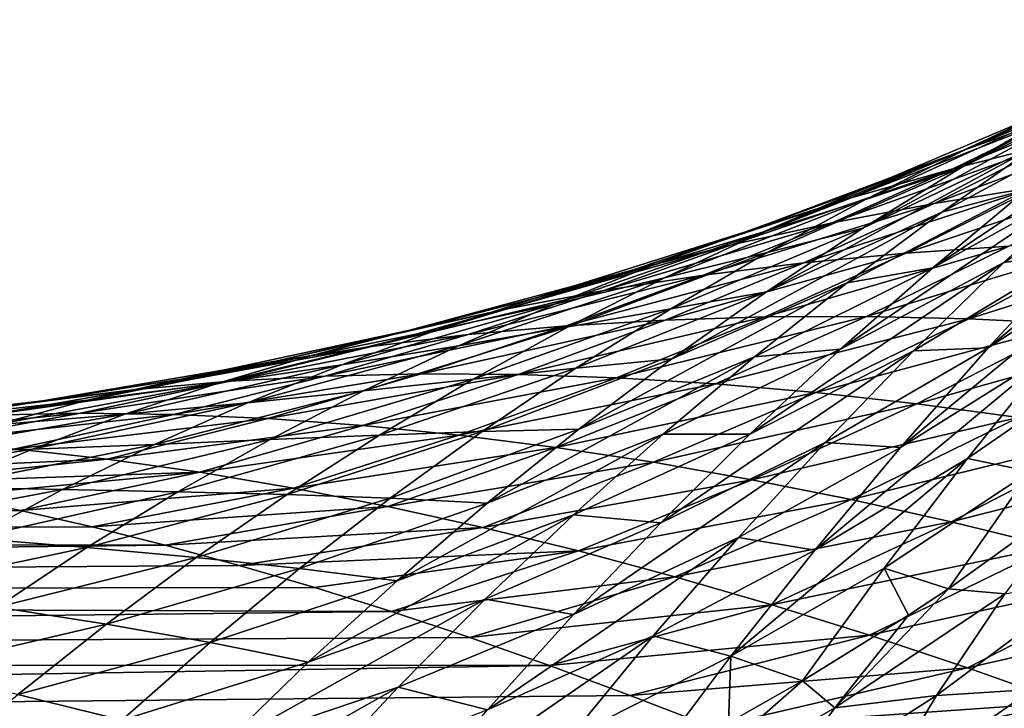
# Model space of a CAD drawing. Header units: metres. Extents: x -46 to 104, y -30 to 30.
# Tile 588 of 656: x 69.833 to 71.234, y 3.623 to 4.602. Entities that reach past the tile are written whole.
import ezdxf

# ---------------------------------------------------------------- set-up
doc = ezdxf.new("R2010")
doc.units = ezdxf.units.M
doc.layers.add('solid_26_000_502_XXX', color=7, linetype='CONTINUOUS')

msp = doc.modelspace()

# ---------------------------------------------------------------- linework, layer by layer
at = {"layer": 'solid_26_000_502_XXX'}
for points in [[(71.563301, 4.602385, 295.711548), (71.172104, 4.391734, 295.742157), (71.313805, 4.472862, 295.879852)], [(71.563301, 4.602385, 295.711548), (71.421471, 4.51555, 295.573883), (71.172104, 4.391734, 295.742157)], [(71.174919, 4.416278, 296.576447), (71.468483, 4.545345, 296.437469), (71.322151, 4.483469, 296.30014)], [(71.174919, 4.416278, 296.576447), (71.320671, 4.467879, 296.712494), (71.468483, 4.545345, 296.437469)], [(71.178093, 4.417258, 296.163025), (71.457901, 4.54952, 296.018036), (71.313805, 4.472862, 295.879852)], [(71.178093, 4.417258, 296.163025), (71.322151, 4.483469, 296.30014), (71.457901, 4.54952, 296.018036)], [(71.421471, 4.51555, 295.573883), (71.032776, 4.306008, 295.605103), (71.172104, 4.391734, 295.742157)], [(71.421471, 4.51555, 295.573883), (71.282112, 4.424316, 295.43692), (71.032776, 4.306008, 295.605103)], [(71.160912, 4.390358, 296.982147), (71.468544, 4.51528, 296.848419), (71.320671, 4.467879, 296.712494)], [(71.160912, 4.390358, 296.982147), (71.307648, 4.42768, 297.116608), (71.468544, 4.51528, 296.848419)], [(71.497688, 4.494311, 294.833069), (71.132446, 4.249607, 294.873016), (71.266373, 4.360794, 295.008911)], [(71.497688, 4.494311, 294.833069), (71.364227, 4.377968, 294.696838), (71.132446, 4.249607, 294.873016)], [(71.031311, 4.36036, 296.440369), (71.322151, 4.483469, 296.30014), (71.178093, 4.417258, 296.163025)], [(71.031311, 4.36036, 296.440369), (71.174919, 4.416278, 296.576447), (71.322151, 4.483469, 296.30014)], [(71.036293, 4.346591, 296.026184), (71.313805, 4.472862, 295.879852), (71.172104, 4.391734, 295.742157)], [(71.036293, 4.346591, 296.026184), (71.178093, 4.417258, 296.163025), (71.313805, 4.472862, 295.879852)], [(71.016167, 4.348855, 296.847321), (71.320671, 4.467879, 296.712494), (71.174919, 4.416278, 296.576447)], [(71.016167, 4.348855, 296.847321), (71.160912, 4.390358, 296.982147), (71.320671, 4.467879, 296.712494)], [(71.13443, 4.341171, 297.379944), (71.45636, 4.460935, 297.250671), (71.307648, 4.42768, 297.116608)], [(71.13443, 4.341171, 297.379944), (71.281456, 4.364571, 297.51239), (71.45636, 4.460935, 297.250671)], [(71.402817, 4.467313, 295.146088), (71.14518, 4.32856, 295.300842), (71.282112, 4.424316, 295.43692)], [(71.402817, 4.467313, 295.146088), (71.266373, 4.360794, 295.008911), (71.14518, 4.32856, 295.300842)], [(70.873413, 4.303052, 296.712189), (71.174919, 4.416278, 296.576447), (71.031311, 4.36036, 296.440369)], [(70.873413, 4.303052, 296.712189), (71.016167, 4.348855, 296.847321), (71.174919, 4.416278, 296.576447)], [(70.889832, 4.300001, 296.304321), (71.178093, 4.417258, 296.163025), (71.036293, 4.346591, 296.026184)], [(70.889832, 4.300001, 296.304321), (71.031311, 4.36036, 296.440369), (71.178093, 4.417258, 296.163025)], [(71.282112, 4.424316, 295.43692), (70.895767, 4.21556, 295.468781), (71.032776, 4.306008, 295.605103)], [(71.282112, 4.424316, 295.43692), (71.14518, 4.32856, 295.300842), (70.895767, 4.21556, 295.468781)], [(70.989235, 4.313728, 297.246857), (71.307648, 4.42768, 297.116608), (71.160912, 4.390358, 296.982147)], [(70.989235, 4.313728, 297.246857), (71.13443, 4.341171, 297.379944), (71.307648, 4.42768, 297.116608)], [(71.55455, 4.418776, 294.077026), (71.210938, 4.135587, 294.124481), (71.338081, 4.272312, 294.25824)], [(71.55455, 4.418776, 294.077026), (71.427521, 4.276543, 293.941559), (71.210938, 4.135587, 294.124481)], [(71.467903, 4.404366, 294.394043), (71.233353, 4.257052, 294.562073), (71.364227, 4.377968, 294.696838)], [(71.467903, 4.404366, 294.394043), (71.338081, 4.272312, 294.25824), (71.233353, 4.257052, 294.562073)], [(70.845886, 4.282126, 297.11319), (71.160912, 4.390358, 296.982147), (71.016167, 4.348855, 296.847321)], [(70.845886, 4.282126, 297.11319), (70.989235, 4.313728, 297.246857), (71.160912, 4.390358, 296.982147)], [(70.896736, 4.271341, 295.889709), (71.172104, 4.391734, 295.742157), (71.032776, 4.306008, 295.605103)], [(70.896736, 4.271341, 295.889709), (71.036293, 4.346591, 296.026184), (71.172104, 4.391734, 295.742157)], [(71.364227, 4.377968, 294.696838), (71.000992, 4.133645, 294.738556), (71.132446, 4.249607, 294.873016)], [(71.364227, 4.377968, 294.696838), (71.233353, 4.257052, 294.562073), (71.000992, 4.133645, 294.738556)], [(71.093918, 4.270485, 297.769897), (71.430283, 4.384035, 297.644104), (71.281456, 4.364571, 297.51239)], [(71.093918, 4.270485, 297.769897), (71.240532, 4.280343, 297.899841), (71.430283, 4.384035, 297.644104)], [(70.732658, 4.252829, 296.576904), (71.031311, 4.36036, 296.440369), (70.889832, 4.300001, 296.304321)], [(70.732658, 4.252829, 296.576904), (70.873413, 4.303052, 296.712189), (71.031311, 4.36036, 296.440369)], [(70.948975, 4.256723, 297.639008), (71.281456, 4.364571, 297.51239), (71.13443, 4.341171, 297.379944)], [(70.948975, 4.256723, 297.639008), (71.093918, 4.270485, 297.769897), (71.281456, 4.364571, 297.51239)], [(71.266373, 4.360794, 295.008911), (71.010643, 4.228165, 295.165771), (71.14518, 4.32856, 295.300842)], [(71.266373, 4.360794, 295.008911), (71.132446, 4.249607, 294.873016), (71.010643, 4.228165, 295.165771)], [(70.704399, 4.246248, 296.978973), (71.016167, 4.348855, 296.847321), (70.873413, 4.303052, 296.712189)], [(70.704399, 4.246248, 296.978973), (70.845886, 4.282126, 297.11319), (71.016167, 4.348855, 296.847321)], [(70.750458, 4.235076, 296.168427), (71.036293, 4.346591, 296.026184), (70.896736, 4.271341, 295.889709)], [(70.750458, 4.235076, 296.168427), (70.889832, 4.300001, 296.304321), (71.036293, 4.346591, 296.026184)], [(70.80571, 4.238945, 297.507202), (71.13443, 4.341171, 297.379944), (70.989235, 4.313728, 297.246857)], [(70.80571, 4.238945, 297.507202), (70.948975, 4.256723, 297.639008), (71.13443, 4.341171, 297.379944)], [(71.14518, 4.32856, 295.300842), (70.761032, 4.120266, 295.333374), (70.895767, 4.21556, 295.468781)], [(71.14518, 4.32856, 295.300842), (71.010643, 4.228165, 295.165771), (70.761032, 4.120266, 295.333374)], [(70.564766, 4.205969, 296.84436), (70.873413, 4.303052, 296.712189), (70.732658, 4.252829, 296.576904)], [(70.564766, 4.205969, 296.84436), (70.704399, 4.246248, 296.978973), (70.873413, 4.303052, 296.712189)], [(70.664154, 4.217036, 297.374573), (70.989235, 4.313728, 297.246857), (70.845886, 4.282126, 297.11319)], [(70.664154, 4.217036, 297.374573), (70.80571, 4.238945, 297.507202), (70.989235, 4.313728, 297.246857)], [(70.759384, 4.191382, 295.753754), (71.032776, 4.306008, 295.605103), (70.895767, 4.21556, 295.468781)], [(70.759384, 4.191382, 295.753754), (70.896736, 4.271341, 295.889709), (71.032776, 4.306008, 295.605103)], [(70.59388, 4.198059, 296.441528), (70.889832, 4.300001, 296.304321), (70.750458, 4.235076, 296.168427)], [(70.59388, 4.198059, 296.441528), (70.732658, 4.252829, 296.576904), (70.889832, 4.300001, 296.304321)], [(71.183464, 4.176867, 298.279114), (71.538589, 4.28876, 298.156647), (71.388763, 4.286401, 298.028778)], [(71.183464, 4.176867, 298.279114), (71.330406, 4.169933, 298.404816), (71.538589, 4.28876, 298.156647)], [(70.524315, 4.190874, 297.241211), (70.845886, 4.282126, 297.11319), (70.704399, 4.246248, 296.978973)], [(70.524315, 4.190874, 297.241211), (70.664154, 4.217036, 297.374573), (70.845886, 4.282126, 297.11319)], [(70.893936, 4.179658, 298.023834), (71.240532, 4.280343, 297.899841), (71.093918, 4.270485, 297.769897)], [(70.893936, 4.179658, 298.023834), (71.037956, 4.180141, 298.1521), (71.240532, 4.280343, 297.899841)], [(71.037956, 4.180141, 298.1521), (71.388763, 4.286401, 298.028778), (71.240532, 4.280343, 297.899841)], [(71.037956, 4.180141, 298.1521), (71.183464, 4.176867, 298.279114), (71.388763, 4.286401, 298.028778)], [(71.427521, 4.276543, 293.941559), (71.086411, 3.994146, 293.993103), (71.210938, 4.135587, 294.124481)], [(71.427521, 4.276543, 293.941559), (71.303276, 4.129738, 293.808502), (71.086411, 3.994146, 293.993103)], [(70.613167, 4.165459, 296.032776), (70.896736, 4.271341, 295.889709), (70.759384, 4.191382, 295.753754)], [(70.613167, 4.165459, 296.032776), (70.750458, 4.235076, 296.168427), (70.896736, 4.271341, 295.889709)], [(70.751434, 4.175306, 297.894379), (71.093918, 4.270485, 297.769897), (70.948975, 4.256723, 297.639008)], [(70.751434, 4.175306, 297.894379), (70.893936, 4.179658, 298.023834), (71.093918, 4.270485, 297.769897)], [(71.338081, 4.272312, 294.25824), (71.104996, 4.131474, 294.429077), (71.233353, 4.257052, 294.562073)], [(71.338081, 4.272312, 294.25824), (71.210938, 4.135587, 294.124481), (71.104996, 4.131474, 294.429077)], [(70.426979, 4.161164, 296.709412), (70.732658, 4.252829, 296.576904), (70.59388, 4.198059, 296.441528)], [(70.426979, 4.161164, 296.709412), (70.564766, 4.205969, 296.84436), (70.732658, 4.252829, 296.576904)], [(70.610474, 4.16697, 297.763763), (70.948975, 4.256723, 297.639008), (70.80571, 4.238945, 297.507202)], [(70.610474, 4.16697, 297.763763), (70.751434, 4.175306, 297.894379), (70.948975, 4.256723, 297.639008)], [(71.233353, 4.257052, 294.562073), (70.871925, 4.012818, 294.605804), (71.000992, 4.133645, 294.738556)], [(71.233353, 4.257052, 294.562073), (71.104996, 4.131474, 294.429077), (70.871925, 4.012818, 294.605804)], [(71.132446, 4.249607, 294.873016), (70.878433, 4.123016, 295.03186), (71.010643, 4.228165, 295.165771)], [(71.132446, 4.249607, 294.873016), (71.000992, 4.133645, 294.738556), (70.878433, 4.123016, 295.03186)], [(70.3862, 4.160333, 297.107178), (70.704399, 4.246248, 296.978973), (70.564766, 4.205969, 296.84436)], [(70.3862, 4.160333, 297.107178), (70.524315, 4.190874, 297.241211), (70.704399, 4.246248, 296.978973)], [(70.457054, 4.138615, 296.306183), (70.750458, 4.235076, 296.168427), (70.613167, 4.165459, 296.032776)], [(70.457054, 4.138615, 296.306183), (70.59388, 4.198059, 296.441528), (70.750458, 4.235076, 296.168427)], [(70.471077, 4.15453, 297.63208), (70.80571, 4.238945, 297.507202), (70.664154, 4.217036, 297.374573)], [(70.471077, 4.15453, 297.63208), (70.610474, 4.16697, 297.763763), (70.80571, 4.238945, 297.507202)], [(71.010643, 4.228165, 295.165771), (70.62851, 4.020015, 295.199127), (70.761032, 4.120266, 295.333374)], [(71.010643, 4.228165, 295.165771), (70.878433, 4.123016, 295.03186), (70.62851, 4.020015, 295.199127)], [(70.249802, 4.125287, 296.972595), (70.564766, 4.205969, 296.84436), (70.426979, 4.161164, 296.709412)], [(70.249802, 4.125287, 296.972595), (70.3862, 4.160333, 297.107178), (70.564766, 4.205969, 296.84436)], [(70.333267, 4.137862, 297.49942), (70.664154, 4.217036, 297.374573), (70.524315, 4.190874, 297.241211)], [(70.333267, 4.137862, 297.49942), (70.471077, 4.15453, 297.63208), (70.664154, 4.217036, 297.374573)], [(70.624184, 4.106589, 295.618469), (70.895767, 4.21556, 295.468781), (70.761032, 4.120266, 295.333374)], [(70.624184, 4.106589, 295.618469), (70.759384, 4.191382, 295.753754), (70.895767, 4.21556, 295.468781)], [(70.197044, 4.116841, 297.365845), (70.524315, 4.190874, 297.241211), (70.3862, 4.160333, 297.107178)], [(70.197044, 4.116841, 297.365845), (70.333267, 4.137862, 297.49942), (70.524315, 4.190874, 297.241211)], [(70.291023, 4.111703, 296.57428), (70.59388, 4.198059, 296.441528), (70.457054, 4.138615, 296.306183)], [(70.291023, 4.111703, 296.57428), (70.426979, 4.161164, 296.709412), (70.59388, 4.198059, 296.441528)], [(70.477913, 4.091023, 295.897583), (70.759384, 4.191382, 295.753754), (70.624184, 4.106589, 295.618469)], [(70.477913, 4.091023, 295.897583), (70.613167, 4.165459, 296.032776), (70.759384, 4.191382, 295.753754)], [(70.542351, 4.097946, 298.146667), (70.893936, 4.179658, 298.023834), (70.751434, 4.175306, 297.894379)], [(70.542351, 4.097946, 298.146667), (70.682083, 4.093133, 298.274841), (70.893936, 4.179658, 298.023834)], [(70.682083, 4.093133, 298.274841), (71.037956, 4.180141, 298.1521), (70.893936, 4.179658, 298.023834)], [(70.682083, 4.093133, 298.274841), (70.823189, 4.084491, 298.40155), (71.037956, 4.180141, 298.1521)], [(70.823189, 4.084491, 298.40155), (71.183464, 4.176867, 298.279114), (71.037956, 4.180141, 298.1521)], [(70.823189, 4.084491, 298.40155), (70.965645, 4.072131, 298.526764), (71.183464, 4.176867, 298.279114)], [(70.965645, 4.072131, 298.526764), (71.330406, 4.169933, 298.404816), (71.183464, 4.176867, 298.279114)], [(70.267136, 4.095601, 297.88623), (70.610474, 4.16697, 297.763763), (70.471077, 4.15453, 297.63208)], [(70.267136, 4.095601, 297.88623), (70.40403, 4.09881, 298.01709), (70.610474, 4.16697, 297.763763)], [(70.322151, 4.074369, 296.171021), (70.613167, 4.165459, 296.032776), (70.477913, 4.091023, 295.897583)], [(70.322151, 4.074369, 296.171021), (70.457054, 4.138615, 296.306183), (70.613167, 4.165459, 296.032776)], [(70.40403, 4.09881, 298.01709), (70.751434, 4.175306, 297.894379), (70.610474, 4.16697, 297.763763)], [(70.40403, 4.09881, 298.01709), (70.542351, 4.097946, 298.146667), (70.751434, 4.175306, 297.894379)], [(70.965645, 4.072131, 298.526764), (71.10939, 4.056149, 298.650513), (71.330406, 4.169933, 298.404816)], [(71.10939, 4.056149, 298.650513), (71.478745, 4.159419, 298.529266), (71.330406, 4.169933, 298.404816)], [(70.062408, 4.091336, 297.231506), (70.3862, 4.160333, 297.107178), (70.249802, 4.125287, 296.972595)], [(70.062408, 4.091336, 297.231506), (70.197044, 4.116841, 297.365845), (70.3862, 4.160333, 297.107178)], [(70.115097, 4.085606, 296.837585), (70.426979, 4.161164, 296.709412), (70.291023, 4.111703, 296.57428)], [(70.115097, 4.085606, 296.837585), (70.249802, 4.125287, 296.972595), (70.426979, 4.161164, 296.709412)], [(70.131699, 4.088193, 297.75415), (70.471077, 4.15453, 297.63208), (70.333267, 4.137862, 297.49942)], [(70.131699, 4.088193, 297.75415), (70.267136, 4.095601, 297.88623), (70.471077, 4.15453, 297.63208)], [(71.10939, 4.056149, 298.650513), (71.254364, 4.036634, 298.772705), (71.478745, 4.159419, 298.529266)], [(69.997711, 4.076456, 297.620941), (70.333267, 4.137862, 297.49942), (70.197044, 4.116841, 297.365845)], [(69.997711, 4.076456, 297.620941), (70.131699, 4.088193, 297.75415), (70.333267, 4.137862, 297.49942)], [(70.156868, 4.057462, 296.439117), (70.457054, 4.138615, 296.306183), (70.322151, 4.074369, 296.171021)], [(70.156868, 4.057462, 296.439117), (70.291023, 4.111703, 296.57428), (70.457054, 4.138615, 296.306183)], [(71.210938, 4.135587, 294.124481), (70.979095, 4.001166, 294.298096), (71.104996, 4.131474, 294.429077)], [(71.210938, 4.135587, 294.124481), (71.086411, 3.994146, 293.993103), (70.979095, 4.001166, 294.298096)], [(69.929344, 4.061218, 297.096527), (70.249802, 4.125287, 296.972595), (70.115097, 4.085606, 296.837585)], [(69.929344, 4.061218, 297.096527), (70.062408, 4.091336, 297.231506), (70.249802, 4.125287, 296.972595)], [(70.878433, 4.123016, 295.03186), (70.498116, 3.914702, 295.066193), (70.62851, 4.020015, 295.199127)], [(70.878433, 4.123016, 295.03186), (70.748489, 4.013012, 294.899353), (70.498116, 3.914702, 295.066193)], [(71.104996, 4.131474, 294.429077), (70.745186, 3.887061, 294.475006), (70.871925, 4.012818, 294.605804)], [(71.104996, 4.131474, 294.429077), (70.979095, 4.001166, 294.298096), (70.745186, 3.887061, 294.475006)], [(71.000992, 4.133645, 294.738556), (70.748489, 4.013012, 294.899353), (70.878433, 4.123016, 295.03186)], [(71.000992, 4.133645, 294.738556), (70.871925, 4.012818, 294.605804), (70.748489, 4.013012, 294.899353)], [(71.303276, 4.129738, 293.808502), (70.964432, 3.847987, 293.86441), (71.086411, 3.994146, 293.993103)], [(71.303276, 4.129738, 293.808502), (71.181763, 3.978355, 293.678192), (70.964432, 3.847987, 293.86441)], [(71.389839, 4.122022, 293.489349), (71.181763, 3.978355, 293.678192), (71.303276, 4.129738, 293.808502)], [(71.389839, 4.122022, 293.489349), (71.270821, 3.959792, 293.359253), (71.181763, 3.978355, 293.678192)], [(69.865189, 4.060259, 297.486725), (70.197044, 4.116841, 297.365845), (70.062408, 4.091336, 297.231506)], [(69.865189, 4.060259, 297.486725), (69.997711, 4.076456, 297.620941), (70.197044, 4.116841, 297.365845)], [(69.982079, 4.041164, 296.702271), (70.291023, 4.111703, 296.57428), (70.156868, 4.057462, 296.439117)], [(69.982079, 4.041164, 296.702271), (70.115097, 4.085606, 296.837585), (70.291023, 4.111703, 296.57428)], [(70.34465, 4.011647, 295.76297), (70.624184, 4.106589, 295.618469), (70.491089, 4.016842, 295.484039)], [(70.34465, 4.011647, 295.76297), (70.477913, 4.091023, 295.897583), (70.624184, 4.106589, 295.618469)], [(70.491089, 4.016842, 295.484039), (70.761032, 4.120266, 295.333374), (70.62851, 4.020015, 295.199127)], [(70.491089, 4.016842, 295.484039), (70.624184, 4.106589, 295.618469), (70.761032, 4.120266, 295.333374)], [(69.919212, 4.042675, 298.006348), (70.267136, 4.095601, 297.88623), (70.131699, 4.088193, 297.75415)], [(69.919212, 4.042675, 298.006348), (70.051918, 4.041051, 298.138), (70.267136, 4.095601, 297.88623)], [(70.051918, 4.041051, 298.138), (70.40403, 4.09881, 298.01709), (70.267136, 4.095601, 297.88623)], [(70.051918, 4.041051, 298.138), (70.185951, 4.035255, 298.268219), (70.40403, 4.09881, 298.01709)], [(70.185951, 4.035255, 298.268219), (70.542351, 4.097946, 298.146667), (70.40403, 4.09881, 298.01709)], [(70.185951, 4.035255, 298.268219), (70.321274, 4.025419, 298.396881), (70.542351, 4.097946, 298.146667)], [(70.321274, 4.025419, 298.396881), (70.682083, 4.093133, 298.274841), (70.542351, 4.097946, 298.146667)], [(70.321274, 4.025419, 298.396881), (70.457878, 4.01167, 298.523956), (70.682083, 4.093133, 298.274841)], [(70.457878, 4.01167, 298.523956), (70.823189, 4.084491, 298.40155), (70.682083, 4.093133, 298.274841)], [(69.734108, 4.03947, 297.351624), (70.062408, 4.091336, 297.231506), (69.929344, 4.061218, 297.096527)], [(69.734108, 4.03947, 297.351624), (69.865189, 4.060259, 297.486725), (70.062408, 4.091336, 297.231506)], [(69.787827, 4.039996, 297.873322), (70.131699, 4.088193, 297.75415), (69.997711, 4.076456, 297.620941)], [(69.787827, 4.039996, 297.873322), (69.919212, 4.042675, 298.006348), (70.131699, 4.088193, 297.75415)], [(69.797836, 4.026358, 296.960999), (70.115097, 4.085606, 296.837585), (69.982079, 4.041164, 296.702271)], [(69.797836, 4.026358, 296.960999), (69.929344, 4.061218, 297.096527), (70.115097, 4.085606, 296.837585)], [(70.189117, 4.005199, 296.036194), (70.477913, 4.091023, 295.897583), (70.34465, 4.011647, 295.76297)], [(70.189117, 4.005199, 296.036194), (70.322151, 4.074369, 296.171021), (70.477913, 4.091023, 295.897583)], [(70.457878, 4.01167, 298.523956), (70.595726, 3.99413, 298.649292), (70.823189, 4.084491, 298.40155)], [(70.595726, 3.99413, 298.649292), (70.965645, 4.072131, 298.526764), (70.823189, 4.084491, 298.40155)], [(69.657784, 4.032879, 297.739075), (69.997711, 4.076456, 297.620941), (69.865189, 4.060259, 297.486725)], [(69.657784, 4.032879, 297.739075), (69.787827, 4.039996, 297.873322), (69.997711, 4.076456, 297.620941)], [(70.024467, 3.998313, 296.304016), (70.322151, 4.074369, 296.171021), (70.189117, 4.005199, 296.036194)], [(70.024467, 3.998313, 296.304016), (70.156868, 4.057462, 296.439117), (70.322151, 4.074369, 296.171021)], [(70.595726, 3.99413, 298.649292), (70.734779, 3.972911, 298.772949), (70.965645, 4.072131, 298.526764)], [(70.734779, 3.972911, 298.772949), (71.10939, 4.056149, 298.650513), (70.965645, 4.072131, 298.526764)], [(69.52906, 4.021191, 297.603699), (69.865189, 4.060259, 297.486725), (69.734108, 4.03947, 297.351624)], [(69.52906, 4.021191, 297.603699), (69.657784, 4.032879, 297.739075), (69.865189, 4.060259, 297.486725)], [(69.604469, 4.013958, 297.215759), (69.929344, 4.061218, 297.096527), (69.797836, 4.026358, 296.960999)], [(69.604469, 4.013958, 297.215759), (69.734108, 4.03947, 297.351624), (69.929344, 4.061218, 297.096527)], [(69.850693, 3.991834, 296.566864), (70.156868, 4.057462, 296.439117), (70.024467, 3.998313, 296.304016)], [(69.850693, 3.991834, 296.566864), (69.982079, 4.041164, 296.702271), (70.156868, 4.057462, 296.439117)], [(70.734779, 3.972911, 298.772949), (70.874969, 3.948117, 298.894836), (71.10939, 4.056149, 298.650513)], [(70.874969, 3.948117, 298.894836), (71.254364, 4.036634, 298.772705), (71.10939, 4.056149, 298.650513)], [(69.567993, 4.008423, 298.123627), (69.919212, 4.042675, 298.006348), (69.787827, 4.039996, 297.873322)], [(69.567993, 4.008423, 298.123627), (69.696449, 4.002284, 298.256653), (69.919212, 4.042675, 298.006348)], [(69.667854, 3.986627, 296.825134), (69.982079, 4.041164, 296.702271), (69.850693, 3.991834, 296.566864)], [(69.667854, 3.986627, 296.825134), (69.797836, 4.026358, 296.960999), (69.982079, 4.041164, 296.702271)], [(69.696449, 4.002284, 298.256653), (70.051918, 4.041051, 298.138), (69.919212, 4.042675, 298.006348)], [(69.696449, 4.002284, 298.256653), (69.826103, 3.991865, 298.388062), (70.051918, 4.041051, 298.138)], [(69.826103, 3.991865, 298.388062), (70.185951, 4.035255, 298.268219), (70.051918, 4.041051, 298.138)], [(70.874969, 3.948117, 298.894836), (71.01622, 3.919847, 299.014954), (71.254364, 4.036634, 298.772705)], [(71.01622, 3.919847, 299.014954), (71.400482, 4.013667, 298.893372), (71.254364, 4.036634, 298.772705)], [(69.826103, 3.991865, 298.388062), (69.956955, 3.977304, 298.517822), (70.185951, 4.035255, 298.268219)], [(69.956955, 3.977304, 298.517822), (70.321274, 4.025419, 298.396881), (70.185951, 4.035255, 298.268219)], [(69.956955, 3.977304, 298.517822), (70.088982, 3.958736, 298.645782), (70.321274, 4.025419, 298.396881)], [(70.088982, 3.958736, 298.645782), (70.457878, 4.01167, 298.523956), (70.321274, 4.025419, 298.396881)], [(70.057899, 3.930987, 295.901917), (70.34465, 4.011647, 295.76297), (70.213303, 3.927215, 295.62915)], [(70.057899, 3.930987, 295.901917), (70.189117, 4.005199, 296.036194), (70.34465, 4.011647, 295.76297)], [(70.088982, 3.958736, 298.645782), (70.22216, 3.93629, 298.771912), (70.457878, 4.01167, 298.523956)], [(70.213303, 3.927215, 295.62915), (70.491089, 4.016842, 295.484039), (70.360016, 3.922034, 295.350647)], [(70.213303, 3.927215, 295.62915), (70.34465, 4.011647, 295.76297), (70.491089, 4.016842, 295.484039)], [(70.22216, 3.93629, 298.771912), (70.595726, 3.99413, 298.649292), (70.457878, 4.01167, 298.523956)], [(70.360016, 3.922034, 295.350647), (70.62851, 4.020015, 295.199127), (70.498116, 3.914702, 295.066193)], [(70.360016, 3.922034, 295.350647), (70.491089, 4.016842, 295.484039), (70.62851, 4.020015, 295.199127)], [(70.748489, 4.013012, 294.899353), (70.369781, 3.804252, 294.934845), (70.498116, 3.914702, 295.066193)], [(70.748489, 4.013012, 294.899353), (70.620735, 3.898072, 294.768463), (70.369781, 3.804252, 294.934845)], [(70.871925, 4.012818, 294.605804), (70.620735, 3.898072, 294.768463), (70.748489, 4.013012, 294.899353)], [(70.871925, 4.012818, 294.605804), (70.745186, 3.887061, 294.475006), (70.620735, 3.898072, 294.768463)], [(71.01622, 3.919847, 299.014954), (71.158463, 3.888202, 299.13327), (71.400482, 4.013667, 298.893372)], [(71.158463, 3.888202, 299.13327), (71.547668, 3.987334, 299.012482), (71.400482, 4.013667, 298.893372)], [(69.720901, 3.937493, 296.431458), (70.024467, 3.998313, 296.304016), (69.893768, 3.934138, 296.16922)], [(69.720901, 3.937493, 296.431458), (69.850693, 3.991834, 296.566864), (70.024467, 3.998313, 296.304016)], [(69.893768, 3.934138, 296.16922), (70.189117, 4.005199, 296.036194), (70.057899, 3.930987, 295.901917)], [(69.893768, 3.934138, 296.16922), (70.024467, 3.998313, 296.304016), (70.189117, 4.005199, 296.036194)], [(70.979095, 4.001166, 294.298096), (70.620682, 3.756342, 294.346497), (70.745186, 3.887061, 294.475006)], [(70.979095, 4.001166, 294.298096), (70.855591, 3.86609, 294.169373), (70.620682, 3.756342, 294.346497)], [(71.086411, 3.994146, 293.993103), (70.855591, 3.86609, 294.169373), (70.979095, 4.001166, 294.298096)], [(69.826103, 3.991865, 298.388062), (69.538918, 3.95911, 298.570496), (69.956955, 3.977304, 298.517822)], [(69.539345, 3.941905, 296.689056), (69.850693, 3.991834, 296.566864), (69.720901, 3.937493, 296.431458)], [(69.539345, 3.941905, 296.689056), (69.667854, 3.986627, 296.825134), (69.850693, 3.991834, 296.566864)], [(70.22216, 3.93629, 298.771912), (70.356445, 3.910091, 298.896118), (70.595726, 3.99413, 298.649292)], [(70.356445, 3.910091, 298.896118), (70.734779, 3.972911, 298.772949), (70.595726, 3.99413, 298.649292)], [(71.086411, 3.994146, 293.993103), (70.964432, 3.847987, 293.86441), (70.855591, 3.86609, 294.169373)], [(71.158463, 3.888202, 299.13327), (71.301605, 3.853278, 299.249695), (71.547668, 3.987334, 299.012482)], [(69.956955, 3.977304, 298.517822), (69.538918, 3.95911, 298.570496), (69.635666, 3.943478, 298.670074)], [(69.956955, 3.977304, 298.517822), (69.635666, 3.943478, 298.670074), (70.088982, 3.958736, 298.645782)], [(70.356445, 3.910091, 298.896118), (70.491783, 3.88026, 299.018372), (70.734779, 3.972911, 298.772949)], [(70.491783, 3.88026, 299.018372), (70.874969, 3.948117, 298.894836), (70.734779, 3.972911, 298.772949)], [(71.181763, 3.978355, 293.678192), (70.844963, 3.697165, 293.73877), (70.964432, 3.847987, 293.86441)], [(71.181763, 3.978355, 293.678192), (71.062943, 3.82244, 293.550934), (70.844963, 3.697165, 293.73877)], [(71.270821, 3.959792, 293.359253), (71.062943, 3.82244, 293.550934), (71.181763, 3.978355, 293.678192)], [(70.088982, 3.958736, 298.645782), (69.635666, 3.943478, 298.670074), (69.733986, 3.925289, 298.769501)], [(70.088982, 3.958736, 298.645782), (69.733986, 3.925289, 298.769501), (69.833992, 3.904512, 298.868774)], [(70.088982, 3.958736, 298.645782), (69.833992, 3.904512, 298.868774), (70.22216, 3.93629, 298.771912)], [(71.270821, 3.959792, 293.359253), (71.154686, 3.793184, 293.232635), (71.062943, 3.82244, 293.550934)], [(71.337334, 3.924165, 293.048157), (71.154686, 3.793184, 293.232635), (71.270821, 3.959792, 293.359253)], [(70.491783, 3.88026, 299.018372), (70.628105, 3.846911, 299.138611), (70.874969, 3.948117, 298.894836)], [(70.628105, 3.846911, 299.138611), (71.01622, 3.919847, 299.014954), (70.874969, 3.948117, 298.894836)], [(69.833992, 3.904512, 298.868774), (69.733986, 3.925289, 298.769501), (63.859383, 3.864422, 299.032593)], [(69.592636, 3.878028, 296.296326), (69.720901, 3.937493, 296.431458), (69.893768, 3.934138, 296.16922)], [(69.592636, 3.878028, 296.296326), (69.893768, 3.934138, 296.16922), (69.764694, 3.864823, 296.034912)], [(69.764694, 3.864823, 296.034912), (69.893768, 3.934138, 296.16922), (70.057899, 3.930987, 295.901917)], [(69.764694, 3.864823, 296.034912), (70.057899, 3.930987, 295.901917), (69.928413, 3.851623, 295.768372)], [(70.22216, 3.93629, 298.771912), (69.833992, 3.904512, 298.868774), (69.935867, 3.881102, 298.968018)], [(69.928413, 3.851623, 295.768372), (70.057899, 3.930987, 295.901917), (70.213303, 3.927215, 295.62915)], [(69.928413, 3.851623, 295.768372), (70.213303, 3.927215, 295.62915), (70.083794, 3.837625, 295.496338)], [(70.22216, 3.93629, 298.771912), (69.935867, 3.881102, 298.968018), (70.356445, 3.910091, 298.896118)], [(70.083794, 3.837625, 295.496338), (70.213303, 3.927215, 295.62915), (70.360016, 3.922034, 295.350647)], [(71.234856, 3.785978, 293.000641), (71.154686, 3.793184, 293.232635), (71.337334, 3.924165, 293.048157)], [(70.083794, 3.837625, 295.496338), (70.360016, 3.922034, 295.350647), (70.230888, 3.822069, 295.218567)], [(70.230888, 3.822069, 295.218567), (70.360016, 3.922034, 295.350647), (70.498116, 3.914702, 295.066193)], [(70.230888, 3.822069, 295.218567), (70.498116, 3.914702, 295.066193), (70.369781, 3.804252, 294.934845)], [(70.628105, 3.846911, 299.138611), (70.765335, 3.810158, 299.256805), (71.01622, 3.919847, 299.014954)], [(70.765335, 3.810158, 299.256805), (71.158463, 3.888202, 299.13327), (71.01622, 3.919847, 299.014954)], [(69.935867, 3.881102, 298.968018), (69.833992, 3.904512, 298.868774), (63.859383, 3.864422, 299.032593)], [(70.356445, 3.910091, 298.896118), (69.935867, 3.881102, 298.968018), (70.039551, 3.855051, 299.067047)], [(70.356445, 3.910091, 298.896118), (70.039551, 3.855051, 299.067047), (70.491783, 3.88026, 299.018372)], [(70.620735, 3.898072, 294.768463), (70.243401, 3.688608, 294.80545), (70.369781, 3.804252, 294.934845)], [(70.620735, 3.898072, 294.768463), (70.495094, 3.778138, 294.639496), (70.243401, 3.688608, 294.80545)], [(70.745186, 3.887061, 294.475006), (70.495094, 3.778138, 294.639496), (70.620735, 3.898072, 294.768463)], [(70.745186, 3.887061, 294.475006), (70.620682, 3.756342, 294.346497), (70.495094, 3.778138, 294.639496)], [(70.765335, 3.810158, 299.256805), (70.903397, 3.770113, 299.372864), (71.158463, 3.888202, 299.13327)], [(70.903397, 3.770113, 299.372864), (71.301605, 3.853278, 299.249695), (71.158463, 3.888202, 299.13327)], [(70.039551, 3.855051, 299.067047), (69.935867, 3.881102, 298.968018), (63.859383, 3.864422, 299.032593)], [(70.491783, 3.88026, 299.018372), (70.039551, 3.855051, 299.067047), (70.145081, 3.826327, 299.165863)], [(70.491783, 3.88026, 299.018372), (70.145081, 3.826327, 299.165863), (70.628105, 3.846911, 299.138611)], [(70.039551, 3.855051, 299.067047), (63.859383, 3.864422, 299.032593), (63.859383, 3.784997, 299.293762)], [(70.145081, 3.826327, 299.165863), (70.039551, 3.855051, 299.067047), (63.859383, 3.784997, 299.293762)], [(69.637177, 3.790266, 295.901337), (69.764694, 3.864823, 296.034912), (69.928413, 3.851623, 295.768372)], [(70.855591, 3.86609, 294.169373), (70.49836, 3.620674, 294.220612), (70.620682, 3.756342, 294.346497)], [(70.855591, 3.86609, 294.169373), (70.734406, 3.726255, 294.043274), (70.49836, 3.620674, 294.220612)], [(70.964432, 3.847987, 293.86441), (70.734406, 3.726255, 294.043274), (70.855591, 3.86609, 294.169373)], [(69.637177, 3.790266, 295.901337), (69.928413, 3.851623, 295.768372), (69.800575, 3.767011, 295.635803)], [(69.800575, 3.767011, 295.635803), (69.928413, 3.851623, 295.768372), (70.083794, 3.837625, 295.496338)], [(70.628105, 3.846911, 299.138611), (70.145081, 3.826327, 299.165863), (70.252556, 3.79488, 299.264465)], [(70.628105, 3.846911, 299.138611), (70.252556, 3.79488, 299.264465), (70.361977, 3.760693, 299.362793)], [(70.628105, 3.846911, 299.138611), (70.361977, 3.760693, 299.362793), (70.765335, 3.810158, 299.256805)], [(70.964432, 3.847987, 293.86441), (70.844963, 3.697165, 293.73877), (70.734406, 3.726255, 294.043274)], [(70.903397, 3.770113, 299.372864), (71.042221, 3.726877, 299.486816), (71.301605, 3.853278, 299.249695)], [(71.042221, 3.726877, 299.486816), (71.445587, 3.815162, 299.364258), (71.301605, 3.853278, 299.249695)], [(70.252556, 3.79488, 299.264465), (70.145081, 3.826327, 299.165863), (63.859383, 3.784997, 299.293762)], [(69.800575, 3.767011, 295.635803), (70.083794, 3.837625, 295.496338), (69.956039, 3.74279, 295.364807)], [(69.956039, 3.74279, 295.364807), (70.083794, 3.837625, 295.496338), (70.230888, 3.822069, 295.218567)], [(69.956039, 3.74279, 295.364807), (70.230888, 3.822069, 295.218567), (70.103615, 3.716877, 295.088043)], [(70.103615, 3.716877, 295.088043), (70.230888, 3.822069, 295.218567), (70.369781, 3.804252, 294.934845)], [(71.062943, 3.82244, 293.550934), (70.946777, 3.662083, 293.427155), (70.844963, 3.697165, 293.73877)], [(71.097725, 3.755491, 293.287476), (70.946777, 3.662083, 293.427155), (71.062943, 3.82244, 293.550934)], [(71.042221, 3.726877, 299.486816), (71.181717, 3.680552, 299.598602), (71.445587, 3.815162, 299.364258)], [(71.154686, 3.793184, 293.232635), (71.097725, 3.755491, 293.287476), (71.062943, 3.82244, 293.550934)], [(71.181717, 3.680552, 299.598602), (71.590317, 3.773938, 299.476868), (71.445587, 3.815162, 299.364258)], [(70.103615, 3.716877, 295.088043), (70.369781, 3.804252, 294.934845), (70.243401, 3.688608, 294.80545)], [(70.765335, 3.810158, 299.256805), (70.361977, 3.760693, 299.362793), (70.473312, 3.723747, 299.460724)], [(70.765335, 3.810158, 299.256805), (70.473312, 3.723747, 299.460724), (70.903397, 3.770113, 299.372864)], [(71.363823, 3.809584, 292.703552), (71.13752, 3.641105, 292.950043), (71.234856, 3.785978, 293.000641)], [(71.273796, 3.649736, 292.64917), (71.13752, 3.641105, 292.950043), (71.363823, 3.809584, 292.703552)], [(70.361977, 3.760693, 299.362793), (70.252556, 3.79488, 299.264465), (63.859383, 3.784997, 299.293762)], [(70.361977, 3.760693, 299.362793), (63.859383, 3.784997, 299.293762), (63.859383, 3.68786, 299.549072)], [(70.993027, 3.62383, 293.239563), (71.097725, 3.755491, 293.287476), (71.154686, 3.793184, 293.232635)], [(71.234856, 3.785978, 293.000641), (70.993027, 3.62383, 293.239563), (71.154686, 3.793184, 293.232635)], [(71.13752, 3.641105, 292.950043), (70.993027, 3.62383, 293.239563), (71.234856, 3.785978, 293.000641)], [(70.495094, 3.778138, 294.639496), (70.118889, 3.567754, 294.678253), (70.243401, 3.688608, 294.80545)], [(70.495094, 3.778138, 294.639496), (70.371475, 3.653186, 294.512756), (70.118889, 3.567754, 294.678253)], [(70.620682, 3.756342, 294.346497), (70.371475, 3.653186, 294.512756), (70.495094, 3.778138, 294.639496)], [(70.903397, 3.770113, 299.372864), (70.473312, 3.723747, 299.460724), (70.586533, 3.684014, 299.558228)], [(70.903397, 3.770113, 299.372864), (70.586533, 3.684014, 299.558228), (71.042221, 3.726877, 299.486816)], [(71.181717, 3.680552, 299.598602), (71.321808, 3.631233, 299.70816), (71.590317, 3.773938, 299.476868)], [(70.473312, 3.723747, 299.460724), (70.361977, 3.760693, 299.362793), (63.859383, 3.68786, 299.549072)], [(69.674294, 3.677074, 295.504486), (69.800575, 3.767011, 295.635803), (69.956039, 3.74279, 295.364807)], [(70.620682, 3.756342, 294.346497), (70.49836, 3.620674, 294.220612), (70.371475, 3.653186, 294.512756)], [(69.674294, 3.677074, 295.504486), (69.956039, 3.74279, 295.364807), (69.829933, 3.642646, 295.234802)], [(69.829933, 3.642646, 295.234802), (69.956039, 3.74279, 295.364807), (70.103615, 3.716877, 295.088043)], [(70.993027, 3.62383, 293.239563), (70.946777, 3.662083, 293.427155), (71.097725, 3.755491, 293.287476)], [(70.586533, 3.684014, 299.558228), (70.473312, 3.723747, 299.460724), (63.859383, 3.68786, 299.549072)], [(69.829933, 3.642646, 295.234802), (70.103615, 3.716877, 295.088043), (69.978088, 3.60641, 294.959442)], [(69.978088, 3.60641, 294.959442), (70.103615, 3.716877, 295.088043), (70.243401, 3.688608, 294.80545)], [(70.734406, 3.726255, 294.043274), (70.378143, 3.480127, 294.097778), (70.49836, 3.620674, 294.220612)], [(70.734406, 3.726255, 294.043274), (70.615501, 3.581721, 293.920197), (70.378143, 3.480127, 294.097778)], [(71.042221, 3.726877, 299.486816), (70.586533, 3.684014, 299.558228), (70.701683, 3.641478, 299.655182)], [(70.844963, 3.697165, 293.73877), (70.615501, 3.581721, 293.920197), (70.734406, 3.726255, 294.043274)], [(71.042221, 3.726877, 299.486816), (70.701683, 3.641478, 299.655182), (71.181717, 3.680552, 299.598602)], [(70.586533, 3.684014, 299.558228), (63.859383, 3.68786, 299.549072), (63.859383, 3.573507, 299.797241)], [(69.978088, 3.60641, 294.959442), (70.243401, 3.688608, 294.80545), (70.118889, 3.567754, 294.678253)], [(70.844963, 3.697165, 293.73877), (70.727966, 3.541781, 293.616577), (70.615501, 3.581721, 293.920197)], [(70.841652, 3.602187, 293.519958), (70.727966, 3.541781, 293.616577), (70.844963, 3.697165, 293.73877)], [(70.946777, 3.662083, 293.427155), (70.841652, 3.602187, 293.519958), (70.844963, 3.697165, 293.73877)], [(70.701683, 3.641478, 299.655182), (70.586533, 3.684014, 299.558228), (63.859383, 3.573507, 299.797241)], [(71.181717, 3.680552, 299.598602), (70.701683, 3.641478, 299.655182), (70.81871, 3.596124, 299.751526)], [(71.181717, 3.680552, 299.598602), (70.81871, 3.596124, 299.751526), (71.321808, 3.631233, 299.70816)], [(70.734741, 3.476299, 293.470612), (70.841652, 3.602187, 293.519958), (70.946777, 3.662083, 293.427155)], [(70.993027, 3.62383, 293.239563), (70.734741, 3.476299, 293.470612), (70.946777, 3.662083, 293.427155)], [(70.371475, 3.653186, 294.512756), (69.996155, 3.441718, 294.553711), (70.118889, 3.567754, 294.678253)], [(70.371475, 3.653186, 294.512756), (70.249809, 3.523238, 294.388611), (69.996155, 3.441718, 294.553711)], [(70.49836, 3.620674, 294.220612), (70.249809, 3.523238, 294.388611), (70.371475, 3.653186, 294.512756)], [(71.273796, 3.649736, 292.64917), (71.045982, 3.489257, 292.896179), (71.13752, 3.641105, 292.950043)], [(71.189384, 3.481995, 292.592102), (71.045982, 3.489257, 292.896179), (71.273796, 3.649736, 292.64917)], [(71.400581, 3.645122, 292.335846), (71.189384, 3.481995, 292.592102), (71.273796, 3.649736, 292.64917)], [(71.400581, 3.645122, 292.335846), (71.322495, 3.459167, 292.276459), (71.189384, 3.481995, 292.592102)], [(70.81871, 3.596124, 299.751526), (70.701683, 3.641478, 299.655182), (63.859383, 3.573507, 299.797241)], [(69.705368, 3.537159, 295.106689), (69.829933, 3.642646, 295.234802), (69.978088, 3.60641, 294.959442)], [(71.321808, 3.631233, 299.70816), (70.81871, 3.596124, 299.751526), (70.937508, 3.547935, 299.847198)], [(71.13752, 3.641105, 292.950043), (70.893913, 3.485836, 293.188568), (70.993027, 3.62383, 293.239563)], [(71.045982, 3.489257, 292.896179), (70.893913, 3.485836, 293.188568), (71.13752, 3.641105, 292.950043)], [(71.321808, 3.631233, 299.70816), (70.937508, 3.547935, 299.847198), (71.462402, 3.579005, 299.815521)], [(70.893913, 3.485836, 293.188568), (70.734741, 3.476299, 293.470612), (70.993027, 3.62383, 293.239563)]]:
    msp.add_3dface(points, dxfattribs=at)

doc.saveas('drawing.dxf')
